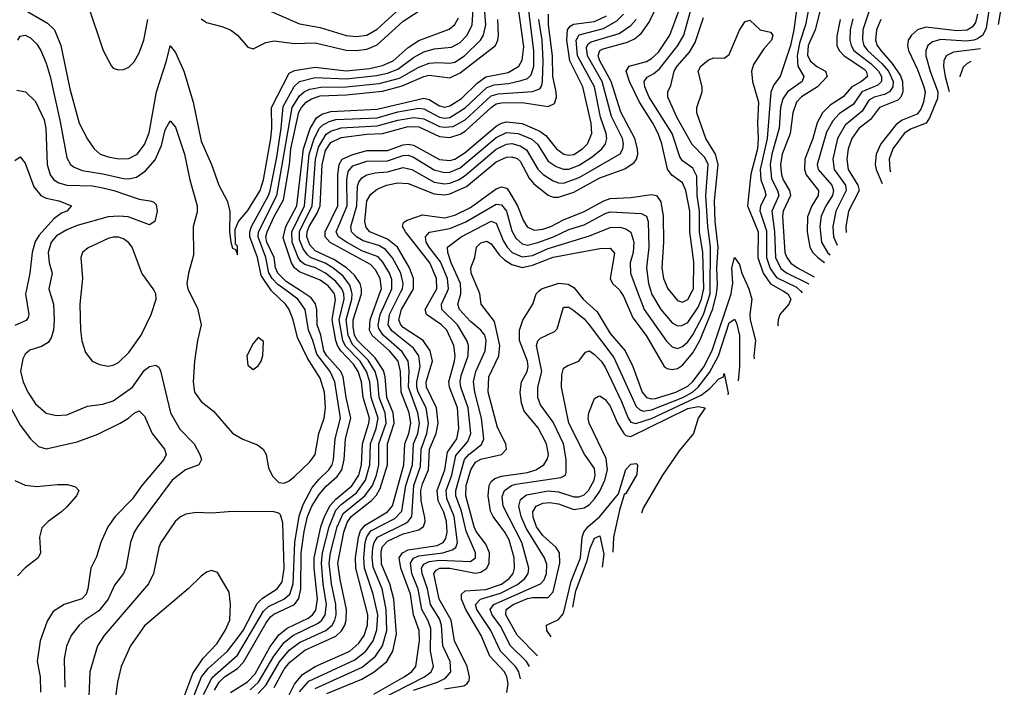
# Model space of a CAD drawing. Header units: inches. Extents: x 1308407 to 1441228, y 959628 to 1036311.
# Tile 701 of 729: x 1425448 to 1429253, y 998470 to 1001049. Entities that reach past the tile are written whole.
import ezdxf

# ---------------------------------------------------------------- set-up
doc = ezdxf.new("R2010")
doc.units = ezdxf.units.IN
doc.header["$MEASUREMENT"] = 0
doc.layers.add('B4020', color=7, linetype='Continuous')
doc.layers.add('B4929', color=7, linetype='Continuous')

msp = doc.modelspace()

# ---------------------------------------------------------------- linework, layer by layer
at = {"layer": 'B4020', "color": 5}
for points, elevation in [([(1428464.2, 1001195.8), (1428439.4, 1001010), (1428426.5, 1000950), (1428386.4, 1000830), (1428363, 1000797), (1428351, 1000769), (1428336.3, 1000590), (1428310.2, 1000470), (1428311.6, 1000430), (1428327.6, 1000390), (1428330.9, 1000370), (1428310.3, 1000330), (1428308.6, 1000311.4), (1428333.9, 1000233.9), (1428334.1, 1000130), (1428347.8, 1000087.8), (1428373.1, 1000053.1), (1428450, 1000016.2), (1428466.4, 1000000)], 2440), ([(1428511.5, 1001170), (1428484.7, 1001030), (1428462, 1000958), (1428453.1, 1000910), (1428455.3, 1000870), (1428478.2, 1000830), (1428472.2, 1000810), (1428415.3, 1000770), (1428397, 1000743), (1428388.5, 1000710), (1428382.6, 1000630), (1428354.4, 1000530), (1428348.4, 1000490), (1428354, 1000434), (1428376.8, 1000390), (1428381.2, 1000370), (1428354.8, 1000310), (1428365.5, 1000230), (1428369, 1000130), (1428390, 1000088.1), (1428411.3, 1000071.3), (1428494.7, 1000030), (1428496.9, 1000027.8)], 2460), ([(1428561.4, 1001170), (1428522.2, 1001010), (1428494.5, 1000950), (1428492, 1000912), (1428502.7, 1000890), (1428528.3, 1000868.3), (1428562.6, 1000850), (1428568.8, 1000830), (1428531.3, 1000790), (1428469.2, 1000750.8), (1428449.7, 1000730), (1428435.5, 1000690), (1428425.7, 1000610), (1428395, 1000530), (1428388, 1000490), (1428391.6, 1000450), (1428398.4, 1000430), (1428422.3, 1000390), (1428427.4, 1000370), (1428398.9, 1000310), (1428395.5, 1000290), (1428405.3, 1000150), (1428412.2, 1000130), (1428428.6, 1000108.6), (1428454.2, 1000090), (1428517.8, 1000056.4)], 2480), ([(1429206.5, 1001173.5), (1429183.3, 1001016.8), (1429169.4, 1000990), (1429150, 1000975.3), (1429134.8, 1000970), (1429106.9, 1000966.9), (1429007.8, 1000972.2), (1428975.7, 1000964.3), (1428957.5, 1000950), (1428949.7, 1000930), (1428949.7, 1000910), (1428966.3, 1000850), (1428996.1, 1000770), (1428995, 1000745), (1428963.8, 1000670), (1428950.7, 1000650), (1428890, 1000626.4), (1428865.7, 1000610), (1428822.2, 1000550), (1428808.2, 1000510), (1428810, 1000470), (1428813, 1000460.9)], 2640), ([(1429253, 1001170), (1429228.9, 1001030.6)], 2660), ([(1426422.8, 1000000), (1426421.4, 1000001.4), (1426381.4, 1000061.4), (1426366.6, 1000130), (1426337.2, 1000210), (1426337.1, 1000230), (1426343.6, 1000250), (1426410, 1000369.4), (1426416.2, 1000390), (1426442.3, 1000517.7), (1426459.2, 1000630), (1426466.4, 1000713.6), (1426508.9, 1000791.1), (1426530, 1000810), (1426590, 1000825.4), (1426710, 1000820.4), (1426827, 1000833), (1426870, 1000842.4), (1426910, 1000858.2), (1426970, 1000903), (1427010, 1000925.1), (1427050, 1000936.7), (1427116.5, 1000943.5), (1427150, 1000961), (1427177.9, 1000990), (1427197.2, 1001030), (1427204.9, 1001150)], 2760), ([(1426370, 1001103.2), (1426530, 1001033.7), (1426610, 1001019), (1426710, 1000988.2), (1426750, 1000984.4), (1426790, 1000988.9), (1426830, 1001012.8), (1426956.6, 1001130)], 2840), ([(1428089.4, 1000000), (1428091.4, 1000010), (1428087.6, 1000150), (1428074.7, 1000230), (1428075.3, 1000310), (1428066.2, 1000370), (1428064.3, 1000444.3), (1428050, 1000475.8), (1428010, 1000504.1), (1427999, 1000519), (1427969.2, 1000610), (1427880.8, 1000750), (1427863.8, 1000790), (1427860.9, 1000810), (1427873.3, 1000826.7), (1427899.2, 1000840.8), (1427920.1, 1000859.9), (1427990.9, 1000950), (1428014.3, 1000990), (1428053.6, 1001130)], 2460), ([(1425710.4, 1001110.4), (1425770.4, 1000930.4), (1425802.9, 1000870), (1425810, 1000861.8), (1425830, 1000855), (1425850, 1000857.1), (1425870, 1000866), (1425890, 1000885.8), (1425910, 1000920.6), (1425927.9, 1000970), (1425943.9, 1001050)], 2820), ([(1426150, 1001052.7), (1426170, 1001038.2), (1426230, 1001023.3), (1426263.2, 1001010), (1426290.3, 1000990), (1426330, 1000943), (1426350, 1000937), (1426399.3, 1000960.7), (1426431.9, 1000968.1), (1426510, 1000957.2), (1426590, 1000959.5), (1426710, 1000931.8), (1426750.1, 1000930.1), (1426790, 1000935), (1426830, 1000952.6), (1426930, 1001043.1), (1427010, 1001094.8)], 2820), ([(1426482, 1000000), (1426446.3, 1000026.3), (1426423.5, 1000050), (1426410.9, 1000070.9), (1426399.7, 1000130), (1426369.2, 1000210), (1426371.6, 1000230), (1426442.1, 1000370), (1426500.6, 1000710), (1426530, 1000755.1), (1426548.7, 1000771.3), (1426570, 1000780.4), (1426611.4, 1000788.6), (1426710, 1000790.3), (1426837.5, 1000802.5), (1426916.2, 1000823.8), (1426990, 1000866.1), (1427030, 1000881.4), (1427064.4, 1000884.4), (1427110, 1000881.1), (1427130, 1000885.6), (1427167.1, 1000910), (1427229, 1000970), (1427240.4, 1000990), (1427249.7, 1001030), (1427243.4, 1001110)], 2740), ([(1426656.5, 1000000), (1426640.6, 1000020.6), (1426610, 1000043.2), (1426530, 1000075.3), (1426510, 1000090), (1426498, 1000110), (1426466.7, 1000206.7), (1426476.3, 1000250), (1426519.6, 1000330), (1426545.2, 1000550), (1426570.7, 1000629.3), (1426595.6, 1000670), (1426616.3, 1000683.7), (1426650, 1000694.1), (1426830, 1000703.5), (1427010, 1000746.2), (1427030, 1000741.3), (1427070, 1000716), (1427090, 1000711.9), (1427110, 1000716.8), (1427155.4, 1000744.6), (1427215.9, 1000804.1), (1427250, 1000828.8), (1427335.3, 1000844.7), (1427377.2, 1000870), (1427390, 1000892.3), (1427395.9, 1000944.1), (1427373.2, 1001110)], 2680), ([(1426964.4, 1000000), (1426970.2, 1000010), (1426970.4, 1000050), (1426954.5, 1000090), (1426907.9, 1000170), (1426870, 1000201.7), (1426801.1, 1000230), (1426786.9, 1000246.9), (1426781.9, 1000270), (1426790.2, 1000350), (1426804.6, 1000375.3), (1426830, 1000394.6), (1426865.6, 1000410), (1426910, 1000419.5), (1426950, 1000416.3), (1427050, 1000377), (1427090, 1000372.6), (1427110, 1000375.9), (1427174.6, 1000405.4), (1427290, 1000499.6), (1427330, 1000518.4), (1427350, 1000519.9), (1427370, 1000513.3), (1427382.1, 1000502.1), (1427417, 1000437), (1427435.6, 1000415.6), (1427490, 1000370.8), (1427510, 1000363.2), (1427530, 1000363.1), (1427590, 1000382.8), (1427690, 1000438.9), (1427786.7, 1000473.3), (1427823.1, 1000496.9), (1427831.6, 1000510), (1427836.3, 1000530), (1427836.1, 1000550), (1427825.9, 1000590), (1427771.8, 1000691.8), (1427733.2, 1000810), (1427690.4, 1000890), (1427684.1, 1000910), (1427689.9, 1000930), (1427703.1, 1000936.9), (1427797.2, 1000962.8), (1427824.3, 1000975.7), (1427850, 1000996), (1427880.7, 1001039.3), (1427904.5, 1001090)], 2520), ([(1428046.4, 1000000), (1428051.7, 1000010), (1428053.7, 1000113.7), (1428038.4, 1000230), (1428037.5, 1000310), (1428022.5, 1000390), (1428010, 1000418.8), (1427968.8, 1000448.8), (1427951.9, 1000471.9), (1427929.1, 1000570), (1427914.9, 1000610), (1427894.8, 1000650), (1427843.5, 1000730), (1427805.3, 1000810), (1427791.9, 1000850), (1427803.6, 1000870), (1427870, 1000887.8), (1427890, 1000899.2), (1427916.1, 1000923.9), (1427960, 1000990), (1427997.3, 1001090)], 2480), ([(1425470, 1001085.7), (1425555.9, 1001035.9), (1425583.3, 1001010), (1425607.9, 1000950), (1425642.3, 1000782.3), (1425678.2, 1000650), (1425710, 1000588), (1425735.8, 1000550), (1425759.1, 1000530), (1425790, 1000519), (1425831.8, 1000511.8), (1425870, 1000513.6), (1425902, 1000530), (1425930, 1000567.5), (1425948, 1000612), (1425976.8, 1000770), (1426016, 1000890), (1426030, 1000948.7), (1426050, 1000922.4), (1426082, 1000850), (1426118.5, 1000730), (1426150, 1000579.6), (1426189.6, 1000490), (1426218.1, 1000410), (1426250.2, 1000349.8), (1426260.2, 1000310), (1426258.9, 1000230), (1426263.6, 1000190), (1426270, 1000166.8), (1426282, 1000162), (1426290, 1000141), (1426290, 1000174), (1426282, 1000182), (1426281.4, 1000238.6), (1426294.2, 1000270), (1426330, 1000312), (1426378.1, 1000390), (1426390, 1000430.2), (1426418.8, 1000590), (1426423.2, 1000630), (1426421.4, 1000710), (1426490, 1000842.5), (1426510, 1000852.8), (1426590, 1000865.8), (1426710, 1000851.4), (1426799.4, 1000860.6), (1426850, 1000871.8), (1426890.9, 1000890), (1426950, 1000942), (1426990, 1000969.2), (1427107.6, 1001012.4), (1427129.7, 1001030.3), (1427143.8, 1001056.2)], 2780), ([(1426696.9, 1000000), (1426693, 1000010), (1426670, 1000038.3), (1426630.1, 1000070.1), (1426591.7, 1000090), (1426550, 1000103.9), (1426534.9, 1000114.9), (1426524.7, 1000130), (1426501.8, 1000190), (1426499.5, 1000230), (1426548.7, 1000330), (1426567.3, 1000530), (1426586.9, 1000593.1), (1426606.8, 1000630), (1426618.4, 1000641.6), (1426643.9, 1000656.1), (1426670, 1000663.1), (1426830, 1000670), (1426910, 1000693.2), (1426990, 1000707.2), (1427010, 1000705.5), (1427070, 1000672.9), (1427090, 1000668.8), (1427110, 1000671.5), (1427170, 1000708.4), (1427253.2, 1000786.8), (1427282.3, 1000797.7), (1427337.5, 1000802.5), (1427386.1, 1000813.9), (1427410, 1000822.5), (1427424.3, 1000835.7), (1427434.6, 1000870), (1427434.4, 1000930), (1427416.2, 1001083.8)], 2660), ([(1426769.3, 1000000), (1426769.6, 1000010), (1426763.9, 1000030), (1426742, 1000062), (1426710.7, 1000090), (1426662.2, 1000122.2), (1426590, 1000155.7), (1426570, 1000179.4), (1426558.2, 1000210), (1426559.3, 1000230), (1426567.4, 1000250), (1426598.1, 1000301.9), (1426608.9, 1000330), (1426616.8, 1000490), (1426630, 1000544.4), (1426650, 1000574.4), (1426690, 1000594.2), (1426790, 1000607.5), (1426850, 1000610.2), (1426950, 1000636.6), (1426990, 1000635.4), (1427070, 1000597.8), (1427110, 1000594.6), (1427150, 1000606.8), (1427170, 1000619.2), (1427270, 1000710.3), (1427290, 1000723.6), (1427310, 1000728.6), (1427390, 1000729), (1427490, 1000713.5), (1427514.9, 1000725.1), (1427522.6, 1000750), (1427521.5, 1000770), (1427508.2, 1000830), (1427506.7, 1000910), (1427491.5, 1001030), (1427492.1, 1001070)], 2620), ([(1426842.3, 1000000), (1426845.9, 1000010), (1426841.5, 1000050), (1426823.2, 1000083.2), (1426804.1, 1000104.1), (1426648.4, 1000188.4), (1426629.1, 1000210), (1426629.2, 1000230), (1426677.2, 1000330), (1426677, 1000450), (1426682.3, 1000490), (1426694.6, 1000510), (1426732.3, 1000527.7), (1426790, 1000543.3), (1426870, 1000544), (1426930, 1000565.6), (1426950, 1000567.8), (1426970, 1000564.1), (1427070, 1000509.3), (1427110, 1000505), (1427130, 1000510.7), (1427170, 1000536.1), (1427290, 1000638.5), (1427310, 1000650), (1427330, 1000654.6), (1427390, 1000647.9), (1427458.8, 1000618.8), (1427481.3, 1000601.3), (1427522.2, 1000550), (1427550.3, 1000530.3), (1427570, 1000525.6), (1427590, 1000528.9), (1427623.5, 1000550), (1427642.2, 1000570), (1427659.5, 1000610), (1427656.7, 1000650), (1427624.5, 1000790), (1427574.4, 1000890), (1427562.5, 1000970), (1427565.7, 1001010), (1427575.6, 1001024.4), (1427588.4, 1001031.6), (1427670, 1001042.1), (1427715.4, 1001064.6)], 2580), ([(1426882, 1000000), (1426886.5, 1000010), (1426886, 1000046), (1426877.2, 1000070), (1426851.9, 1000111.9), (1426832.9, 1000132.8), (1426770, 1000156.7), (1426710.9, 1000190), (1426680.5, 1000210), (1426671.7, 1000230), (1426714, 1000330), (1426712.2, 1000430), (1426717.4, 1000462.6), (1426735.2, 1000484.8), (1426790, 1000503.3), (1426870, 1000504.3), (1426930, 1000525.1), (1426950, 1000525.6), (1426970, 1000518.6), (1427050, 1000469.1), (1427090, 1000458.4), (1427110, 1000459.8), (1427150, 1000477.5), (1427290, 1000594.7), (1427330, 1000613.6), (1427374.2, 1000610), (1427427.7, 1000587.7), (1427448.8, 1000568.8), (1427490, 1000503.2), (1427521.5, 1000481.5), (1427550, 1000471.2), (1427570, 1000471.3), (1427610, 1000487.2), (1427661, 1000519), (1427698, 1000550), (1427712.1, 1000570), (1427716.9, 1000590), (1427714.2, 1000610), (1427692.8, 1000672.8), (1427669.8, 1000790), (1427604.2, 1000910), (1427598.7, 1000970), (1427610, 1000991.1), (1427704.6, 1001015.4), (1427755.4, 1001044.5), (1427781.3, 1001070)], 2560), ([(1428116.6, 1000000), (1428117.9, 1000170), (1428106.8, 1000250), (1428100, 1000370), (1428109.2, 1000489.3), (1428096.3, 1000516.3), (1428047.1, 1000567.1), (1427989, 1000670), (1427952.7, 1000750), (1427952.5, 1000770), (1427964.6, 1000795.4), (1427977.9, 1000850), (1427988.3, 1000870), (1428036.1, 1000923.9), (1428058.7, 1000961.2), (1428090, 1001057.8)], 2440), ([(1428668, 1001052), (1428657.9, 1001010), (1428656.2, 1000970), (1428660.8, 1000950), (1428671.9, 1000930), (1428738.6, 1000878.6), (1428767, 1000850), (1428778, 1000830), (1428777.8, 1000810), (1428763.7, 1000796.3), (1428702, 1000770), (1428670, 1000723), (1428614.8, 1000685.2), (1428590, 1000658.9), (1428565.9, 1000614.1), (1428529.5, 1000490), (1428533.9, 1000470), (1428585.9, 1000410), (1428593.3, 1000390), (1428588.6, 1000370), (1428562.7, 1000330), (1428545.4, 1000290), (1428539.7, 1000250), (1428546.2, 1000190), (1428569.5, 1000150), (1428579.8, 1000141.4)], 2540), ([(1428732.3, 1001087.7), (1428706.4, 1001010), (1428704.7, 1000970), (1428710.3, 1000950), (1428724.7, 1000930), (1428780.3, 1000880.3), (1428805.4, 1000850), (1428823.2, 1000810), (1428822.3, 1000790), (1428809.6, 1000770), (1428790, 1000760.2), (1428749.9, 1000750.1), (1428730, 1000738), (1428704, 1000696), (1428638.6, 1000641.4), (1428608.7, 1000590), (1428590.4, 1000510), (1428595.7, 1000470), (1428638.8, 1000410), (1428642.5, 1000390), (1428602, 1000310), (1428589.8, 1000250), (1428593.1, 1000210), (1428606.6, 1000178.1)], 2560), ([(1429149.8, 1001070), (1429141.4, 1001038.6), (1429130, 1001021.2), (1429110, 1001008.6), (1429070, 1001006.6), (1428950, 1001021), (1428917.8, 1001010), (1428894, 1000990), (1428881.6, 1000970), (1428878.5, 1000950), (1428882.9, 1000930), (1428917.3, 1000857.3), (1428941.8, 1000790), (1428946.9, 1000770), (1428940.3, 1000730), (1428930, 1000703.1), (1428915.7, 1000684.3), (1428858.6, 1000661.4), (1428835.3, 1000644.7), (1428775.5, 1000570), (1428758.1, 1000530), (1428754.3, 1000490), (1428758.1, 1000470), (1428780.6, 1000416.4)], 2620), ([(1426536.5, 1000000), (1426478.1, 1000038.1), (1426445.2, 1000070), (1426436.7, 1000090), (1426431.6, 1000130), (1426403.6, 1000190), (1426400, 1000210), (1426404.7, 1000230), (1426431.6, 1000288.4), (1426467.1, 1000352.9), (1426490.3, 1000489.7), (1426496.1, 1000550), (1426527.5, 1000692.5), (1426536.6, 1000710), (1426554.8, 1000730), (1426576.3, 1000743.7), (1426610, 1000754.7), (1426710, 1000759.2), (1426850, 1000772.8), (1426926.6, 1000793.4), (1427010, 1000830.3), (1427030, 1000835), (1427110, 1000824), (1427150, 1000844.4), (1427287, 1000950), (1427296.4, 1000970), (1427298.3, 1000990), (1427296.3, 1001050)], 2720), ([(1426730.6, 1000000), (1426723.8, 1000023.8), (1426697.8, 1000057.8), (1426658.6, 1000090), (1426628.1, 1000108.1), (1426572.4, 1000130), (1426560.2, 1000140.2), (1426544.1, 1000164.1), (1426530, 1000199.3), (1426529, 1000231), (1426578.2, 1000330), (1426591, 1000509), (1426602.9, 1000557.1), (1426633, 1000607), (1426650, 1000619), (1426690, 1000631.5), (1426830, 1000638.9), (1426910, 1000661.3), (1426970.9, 1000670.9), (1427010, 1000665.9), (1427070, 1000636.9), (1427090, 1000633.4), (1427122.9, 1000637.1), (1427170, 1000662.9), (1427270, 1000754.8), (1427297.1, 1000762.9), (1427430, 1000771.6), (1427457.8, 1000782.2), (1427465.4, 1000794.6), (1427468.3, 1000811.7), (1427470.9, 1000890), (1427466.6, 1000970), (1427454.8, 1001050)], 2640), ([(1426922.2, 1000000), (1426927.3, 1000010), (1426930.2, 1000030), (1426921.4, 1000070), (1426888.8, 1000128.8), (1426861.3, 1000161.3), (1426836.3, 1000176.3), (1426775, 1000195), (1426749.9, 1000210), (1426730.3, 1000230), (1426727.7, 1000250), (1426750.7, 1000330), (1426753.4, 1000406.6), (1426758.2, 1000421.8), (1426770, 1000438.8), (1426790, 1000450.4), (1426822.1, 1000457.9), (1426870, 1000461.6), (1426930, 1000477.6), (1426963.1, 1000470), (1427050, 1000421.4), (1427090, 1000414.9), (1427110, 1000417.1), (1427144, 1000430), (1427170, 1000446.9), (1427290, 1000548.8), (1427330, 1000568.8), (1427350, 1000570.3), (1427381.6, 1000561.6), (1427406.5, 1000546.5), (1427450, 1000471.3), (1427471, 1000451), (1427510, 1000426.3), (1427530, 1000418.8), (1427550, 1000417.7), (1427610, 1000440), (1427768.4, 1000531.6), (1427779.1, 1000550), (1427781.7, 1000570), (1427777.6, 1000590), (1427735, 1000675), (1427698.7, 1000810), (1427642, 1000910), (1427638.5, 1000941.5), (1427644.6, 1000955.4), (1427656.4, 1000963.6), (1427764.1, 1000995.9), (1427810, 1001027), (1427830.5, 1001050)], 2540), ([(1428142, 1000000), (1428144.4, 1000024.4), (1428142.2, 1000090), (1428147.4, 1000170), (1428135.4, 1000270), (1428132.5, 1000350), (1428147.9, 1000490), (1428137.2, 1000530), (1428099.4, 1000590), (1428065.3, 1000690), (1428064.9, 1000710), (1428085, 1000770), (1428084.9, 1000790), (1428070.5, 1000850), (1428080.5, 1000870), (1428110, 1000894.8), (1428130, 1000901.6), (1428170, 1000900.8), (1428190, 1000914.3), (1428230, 1001008.9), (1428250, 1001041.1), (1428270, 1001048), (1428310, 1001010.4), (1428350, 1001000.7), (1428359.1, 1000990), (1428353.1, 1000970), (1428323.3, 1000936.7), (1428283.7, 1000876.3), (1428276.6, 1000850), (1428280.3, 1000810), (1428303.7, 1000730), (1428299.5, 1000650), (1428302.4, 1000590), (1428298.7, 1000550), (1428272.9, 1000452.9), (1428260.3, 1000330), (1428302.4, 1000230), (1428301.2, 1000130), (1428320.8, 1000070), (1428349.2, 1000029.2), (1428399.6, 1000000)], 2420), ([(1428619.1, 1001050), (1428606.1, 1000986.1), (1428605.5, 1000950), (1428614.2, 1000930), (1428633.8, 1000910), (1428710, 1000859.9), (1428719.7, 1000850), (1428724.1, 1000830), (1428700.5, 1000810), (1428664.1, 1000790), (1428630, 1000750.6), (1428580.4, 1000719.5), (1428550.8, 1000689.2), (1428529.7, 1000650.3), (1428512.8, 1000590), (1428481.9, 1000510), (1428480.4, 1000470), (1428486.8, 1000450), (1428534.5, 1000390), (1428533.2, 1000370), (1428509.8, 1000330), (1428492.6, 1000287.4), (1428491.3, 1000230), (1428502.1, 1000170), (1428513.2, 1000150), (1428532.2, 1000130), (1428558.1, 1000111.6)], 2520), ([(1428776, 1001050), (1428758.5, 1001010), (1428755.3, 1000970), (1428761.7, 1000950), (1428775.4, 1000930), (1428820.1, 1000880.1), (1428852.3, 1000832.3), (1428860.2, 1000810), (1428860.6, 1000770), (1428853.1, 1000750), (1428841.2, 1000738.8), (1428770.6, 1000709.4), (1428736.2, 1000663.8), (1428690.6, 1000629.4), (1428663.2, 1000590), (1428649.6, 1000550), (1428643.9, 1000510), (1428649.3, 1000470), (1428687.6, 1000410), (1428691.6, 1000390), (1428651.3, 1000310), (1428641.1, 1000250), (1428642.5, 1000227.3)], 2580), ([(1425440.5, 1000970), (1425450, 1000985.2), (1425470, 1000989.4), (1425490, 1000979), (1425514.9, 1000954.9), (1425530.1, 1000930.1), (1425550, 1000881.3), (1425565.5, 1000830), (1425604.9, 1000655.1), (1425630, 1000515.3), (1425644.8, 1000490), (1425659.2, 1000479.2), (1425690, 1000466.3), (1425770, 1000454.2), (1425850, 1000435.1), (1425870, 1000434.1), (1425899.7, 1000440.3), (1425935, 1000465), (1425971.9, 1000508.1), (1425996.5, 1000563.5), (1426010, 1000623.1), (1426030, 1000658.9), (1426050, 1000633.7), (1426084.9, 1000530), (1426106.2, 1000430), (1426134.3, 1000330), (1426134.1, 1000305.9), (1426118.7, 1000250), (1426120.4, 1000139.6), (1426100.2, 1000070), (1426094.3, 1000030), (1426097.4, 1000010), (1426102.4, 1000000)], 2760), ([(1429160.4, 1000936.8), (1429056.6, 1000923.4), (1429028.6, 1000910), (1429019.5, 1000890), (1429018.3, 1000870), (1429024.2, 1000830), (1429040.2, 1000772.1)], 2660), ([(1429124.2, 1000887.2), (1429110, 1000880.3), (1429094.1, 1000865.9), (1429081.4, 1000830), (1429081.5, 1000828.7)], 2680), ([(1425437.3, 1000777.3), (1425470.6, 1000770.6), (1425510, 1000732.9), (1425542.4, 1000662.4), (1425549.7, 1000630), (1425554.8, 1000490), (1425566.4, 1000450), (1425580.7, 1000430), (1425599.2, 1000419.2), (1425630.6, 1000410.6), (1425730, 1000407.1), (1425770, 1000400.1), (1425812.2, 1000390), (1425910, 1000355.5), (1425951.3, 1000350), (1425965.5, 1000345.5), (1425975.6, 1000335.6), (1425979.5, 1000310), (1425970.2, 1000269.8), (1425950, 1000256.4), (1425867.7, 1000287.7), (1425830.8, 1000290.8), (1425790, 1000287.6), (1425670, 1000253.5), (1425630, 1000237.7), (1425590, 1000213.7), (1425570.5, 1000190), (1425558.8, 1000150), (1425562.3, 1000110), (1425573.2, 1000070), (1425560.9, 1000010), (1425563.9, 1000000)], 2740), ([(1425430, 1000504.9), (1425450, 1000518.9), (1425470, 1000494.6), (1425503.5, 1000403.5), (1425529.5, 1000370), (1425550, 1000360.1), (1425599.3, 1000350), (1425648.5, 1000330), (1425630.3, 1000310), (1425610, 1000301.9), (1425580.6, 1000279.4), (1425523.1, 1000216.9), (1425508.1, 1000191.9), (1425496.3, 1000150), (1425488.1, 1000070), (1425473.1, 1000000)], 2720), ([(1427054.8, 1000000), (1427060.4, 1000010), (1427059.5, 1000050), (1427032.8, 1000110), (1426938.9, 1000230), (1426927.5, 1000250), (1426930, 1000260.3), (1426932.9, 1000267.1), (1426945.5, 1000274.5), (1427004.3, 1000295.7), (1427090, 1000283.6), (1427130, 1000293.6), (1427190, 1000323.5), (1427290, 1000395.4), (1427310, 1000403.7), (1427330, 1000399), (1427336.6, 1000390), (1427371.9, 1000330), (1427394.3, 1000274.3), (1427409.4, 1000249.4), (1427436.7, 1000236.7), (1427470, 1000240.3), (1427500.5, 1000250), (1427550, 1000275.9), (1427630, 1000307.7), (1427705.2, 1000350), (1427730, 1000358.1), (1427810, 1000362.8), (1427890, 1000373.9), (1427908.5, 1000370), (1427925.9, 1000345.9), (1427935.2, 1000290), (1427936.5, 1000190), (1427930.1, 1000090), (1427936.1, 1000050), (1427952.5, 1000010), (1427960.7, 1000000)], 2480), ([(1427101, 1000000), (1427105.7, 1000010), (1427101.9, 1000050), (1427074.4, 1000114.4), (1427030.2, 1000170), (1427019.6, 1000190), (1427015.8, 1000210), (1427032.2, 1000227.8), (1427110, 1000242.3), (1427171.7, 1000268.3), (1427290, 1000336.1), (1427310, 1000334.1), (1427329.4, 1000310), (1427350, 1000233.4), (1427365.5, 1000205.5), (1427390, 1000183.6), (1427410, 1000178.8), (1427450, 1000187.9), (1427511.4, 1000210), (1427570, 1000238.2), (1427630, 1000257), (1427710, 1000300.2), (1427730, 1000306.7), (1427850, 1000301.1), (1427870, 1000290.1), (1427876.7, 1000270), (1427878.8, 1000170), (1427870.7, 1000090), (1427878.2, 1000030), (1427886.7, 1000000)], 2460), ([(1427152.7, 1000000), (1427152.1, 1000030), (1427115, 1000110), (1427102.5, 1000150), (1427101.7, 1000170), (1427153.6, 1000210), (1427270, 1000270.4), (1427290, 1000263.6), (1427316, 1000196), (1427332.1, 1000170), (1427351.7, 1000150), (1427390, 1000133), (1427430, 1000138.8), (1427490, 1000165), (1427650, 1000214.5), (1427730, 1000245.9), (1427767.7, 1000247.7), (1427790, 1000241.3), (1427810, 1000227.8), (1427821.3, 1000190), (1427818.7, 1000150), (1427806.7, 1000110), (1427808.3, 1000070), (1427834.7, 1000000)], 2440), ([(1425969, 1000000), (1425963.7, 1000010), (1425920.7, 1000070), (1425882.7, 1000170), (1425870, 1000187.1), (1425850, 1000202), (1425830, 1000208.7), (1425810, 1000209.3), (1425790, 1000204.3), (1425712.3, 1000167.7), (1425690.8, 1000149.2), (1425685.1, 1000130), (1425691.2, 1000048.8), (1425686, 1000000)], 2760), ([(1427222.5, 1000000), (1427192.6, 1000070), (1427191.7, 1000090), (1427206.8, 1000130), (1427213.6, 1000170), (1427230, 1000187.8), (1427253.5, 1000193.5), (1427270, 1000183.3), (1427301.2, 1000141.2), (1427322.1, 1000122.1), (1427350, 1000103.3), (1427390, 1000092.4), (1427430, 1000100.9), (1427510, 1000131.7), (1427690, 1000165.3), (1427730, 1000167), (1427746.9, 1000146.9), (1427730.1, 1000050), (1427739.2, 1000030), (1427765.4, 1000005.4), (1427769.1, 1000000)], 2420), ([(1428198.7, 1000000), (1428203.9, 1000030), (1428200.4, 1000090), (1428210, 1000130.4), (1428230, 1000103.6), (1428238.3, 1000070), (1428266, 1000010), (1428268.8, 1000000)], 2380), ([(1427454, 1000000), (1427464.1, 1000010), (1427531.6, 1000031.6), (1427567.9, 1000027.8), (1427590, 1000014.7), (1427601.5, 1000000)], 2380)]:
    msp.add_lwpolyline(points, dxfattribs=dict(at, elevation=elevation))
at = {"layer": 'B4929', "color": 5}
for points, elevation in [([(1425473.1, 1000000), (1425470.9, 999990), (1425484.1, 999910), (1425480.9, 999899), (1425473.2, 999886.8), (1425430, 999868.2)], 2720), ([(1425563.9, 1000000), (1425578.7, 999950), (1425582, 999890), (1425578.7, 999850), (1425570, 999819.7), (1425558.2, 999801.8), (1425532.9, 999787.1), (1425487, 999773), (1425470, 999757.3), (1425461, 999739), (1425451.8, 999690), (1425462.2, 999650), (1425480.1, 999610), (1425510, 999565.4), (1425550, 999528.6), (1425590, 999519.7), (1425630, 999522.2), (1425710, 999556.8), (1425770, 999563.5), (1425810, 999577.4), (1425883.8, 999630), (1425930, 999695.7), (1425950, 999709.4), (1425974.5, 999714.5), (1425986.5, 999706.5), (1425992.8, 999692.8), (1426030.6, 999530), (1426067, 999467), (1426122.1, 999410), (1426144.8, 999370), (1426150.2, 999350), (1426140.3, 999330), (1426089, 999310), (1426037.2, 999270), (1425906.3, 999093.7), (1425890.8, 999069.2), (1425875.9, 999030), (1425858.3, 998930), (1425849.5, 998910), (1425815, 998865), (1425790.1, 998810), (1425754.3, 998765.7), (1425700.1, 998730), (1425677.9, 998710), (1425647.7, 998670), (1425629.3, 998629.3), (1425619.7, 998580.3), (1425623.1, 998470)], 2740), ([(1425686, 1000000), (1425680.7, 999950), (1425683.5, 999850), (1425689, 999809), (1425703.1, 999763.1), (1425728.7, 999730), (1425756.6, 999716.6), (1425790, 999711), (1425810, 999714.8), (1425830, 999725.5), (1425870, 999763.2), (1425918.1, 999830), (1425956.1, 999910), (1425975.8, 999970), (1425974.2, 999990), (1425969, 1000000)], 2760), ([(1426102.4, 1000000), (1426134.9, 999934.9), (1426149.3, 999870), (1426135, 999810), (1426124.3, 999730), (1426118.9, 999650), (1426124.2, 999610), (1426150, 999574), (1426196.8, 999536.8), (1426270, 999451.3), (1426310, 999429.2), (1426366.8, 999406.8), (1426388.7, 999390), (1426400.3, 999370), (1426410, 999318), (1426425.5, 999285.5), (1426450, 999261), (1426470, 999258.8), (1426490, 999267.7), (1426510, 999284.9), (1426570, 999341.3), (1426590, 999368.9), (1426603.9, 999450), (1426624.7, 999510), (1426629.9, 999550.1), (1426626.4, 999610), (1426610, 999664.2), (1426561, 999741), (1426521.7, 999821.7), (1426505.2, 999890), (1426489.9, 999930), (1426475.3, 999950), (1426422.8, 1000000)], 2760), ([(1426157.9, 998442.2), (1426192.1, 998507.9), (1426290, 998594.8), (1426390, 998763.7), (1426410, 998781.9), (1426469.6, 998810.4), (1426492, 998830), (1426504.7, 998870), (1426511.1, 999028.9), (1426528.2, 999131.8), (1426543.3, 999176.6), (1426578.7, 999241.3), (1426605.5, 999274.5), (1426643.4, 999310), (1426655.4, 999330), (1426660.9, 999350), (1426666.8, 999430), (1426687.5, 999510), (1426665.9, 999650), (1426647.6, 999690), (1426596.5, 999756.5), (1426581.4, 999810), (1426563.7, 999850), (1426550.9, 999930), (1426522.7, 999970), (1426482, 1000000)], 2740), ([(1426200.8, 998459.2), (1426219.5, 998490), (1426239.4, 998510), (1426290, 998543.1), (1426313.3, 998566.7), (1426400.7, 998719.3), (1426418, 998742), (1426430, 998752.1), (1426509.6, 998790), (1426527.5, 998812.5), (1426535.2, 998850), (1426536.2, 998990), (1426547.7, 999072.3), (1426561, 999130), (1426577.2, 999170), (1426604.9, 999215.1), (1426632.4, 999247.6), (1426675.3, 999284.7), (1426693, 999310), (1426702.6, 999350), (1426707.6, 999430), (1426728.4, 999510), (1426710.1, 999590), (1426698.2, 999670), (1426689, 999690), (1426635.1, 999750), (1426623.3, 999770), (1426612.1, 999830), (1426597.5, 999870), (1426596.1, 999930), (1426591.5, 999951.5), (1426574.9, 999974.9), (1426536.5, 1000000)], 2720), ([(1426263.2, 998450), (1426329.1, 998490.9), (1426358, 998522), (1426415.1, 998624.9), (1426450, 998672.7), (1426481.4, 998698.6), (1426562.9, 998737.1), (1426579.8, 998750), (1426592.6, 998767.4), (1426599.5, 998810), (1426586.5, 998930), (1426586.6, 998970), (1426612, 999090), (1426625.8, 999130), (1426648, 999172), (1426670, 999197.4), (1426732.2, 999247.8), (1426758.8, 999290), (1426769.1, 999330), (1426772.7, 999410), (1426797.8, 999490), (1426799.4, 999510), (1426775.5, 999590), (1426769.1, 999650), (1426756.8, 999690), (1426738.7, 999718.7), (1426689.8, 999770), (1426676.6, 999790), (1426670.5, 999810), (1426656, 999890), (1426668.6, 999968.6), (1426664.2, 999990), (1426656.5, 1000000)], 2680), ([(1426339.4, 998460.6), (1426371.1, 998490), (1426430, 998590), (1426470, 998643.5), (1426504.1, 998670), (1426601.8, 998718.2), (1426616.1, 998730), (1426628.6, 998750), (1426634.2, 998790), (1426621, 998870), (1426613.9, 998950), (1426617.9, 998990), (1426643.6, 999090), (1426670, 999153.8), (1426690, 999176), (1426750, 999220.9), (1426784.9, 999270), (1426801.4, 999330), (1426804.4, 999410), (1426826.3, 999470), (1426833, 999510), (1426806.5, 999590), (1426801.7, 999650), (1426788.5, 999690), (1426764, 999730), (1426707.8, 999787.8), (1426697.3, 999810), (1426683.2, 999890), (1426701.9, 999970), (1426700.8, 999990), (1426696.9, 1000000)], 2660), ([(1426370, 998446.3), (1426400.6, 998479.4), (1426451.9, 998568.1), (1426490, 998614.1), (1426530, 998643.7), (1426631.7, 998690), (1426655.1, 998710), (1426666.2, 998730), (1426670.8, 998750), (1426669.8, 998790), (1426652.9, 998870), (1426644.4, 998950), (1426649.8, 998990), (1426675.2, 999090), (1426698.8, 999141.2), (1426781.7, 999210), (1426811, 999250), (1426827.2, 999290), (1426835.8, 999330), (1426836.1, 999410), (1426863.9, 999490), (1426860.8, 999530), (1426836.7, 999590), (1426832.3, 999652.3), (1426821.6, 999690), (1426794.2, 999734.3), (1426734.1, 999794.1), (1426717.3, 999830), (1426709.5, 999890), (1426732.2, 999970), (1426733.4, 999990), (1426730.6, 1000000)], 2640), ([(1426431, 998469), (1426470, 998539.5), (1426492.5, 998567.5), (1426550, 998613.6), (1426670, 998667.7), (1426692.3, 998687.7), (1426705.1, 998710), (1426710.4, 998730), (1426710.5, 998770), (1426686, 998886), (1426678, 998950), (1426701.3, 999070), (1426713.3, 999106.7), (1426729.2, 999130), (1426808, 999192), (1426827.1, 999212.9), (1426841.3, 999238.7), (1426869.2, 999330), (1426869.5, 999410), (1426895.5, 999490), (1426891, 999530), (1426866.5, 999590), (1426860.7, 999670), (1426853.7, 999693.7), (1426822.3, 999742.3), (1426753.2, 999810), (1426742.6, 999830), (1426736.6, 999863.4), (1426737.3, 999890), (1426769.1, 999990), (1426769.3, 1000000)], 2620), ([(1426463.3, 998390), (1426510, 998482.1), (1426540.8, 998519.2), (1426590, 998549.8), (1426723.6, 998610), (1426759.2, 998640.8), (1426779.3, 998670), (1426792.5, 998710), (1426793.2, 998750), (1426747.3, 998930), (1426746.1, 998970), (1426757.2, 999050), (1426765.7, 999074.3), (1426783.2, 999096.8), (1426870, 999148.5), (1426889.1, 999170.9), (1426933.3, 999330), (1426935.9, 999410), (1426952.2, 999450), (1426959.2, 999490), (1426953.4, 999530), (1426922.1, 999610), (1426920.1, 999690), (1426910.2, 999730), (1426877.8, 999770), (1426810, 999828.9), (1426799.8, 999850), (1426802.4, 999890), (1426842.3, 1000000)], 2580), ([(1426530, 998452.3), (1426565.9, 998494.1), (1426743.5, 998576.5), (1426785.4, 998610), (1426813.6, 998650), (1426828.3, 998691.7), (1426831.9, 998750), (1426814.6, 998830), (1426780.8, 998930), (1426778, 998970), (1426783.6, 999030), (1426789.2, 999050.8), (1426805.7, 999074.3), (1426897.6, 999122.4), (1426924.7, 999150), (1426940.1, 999250), (1426966.5, 999330), (1426970.3, 999410), (1426987.2, 999450), (1426993.4, 999490), (1426987.3, 999530), (1426950.1, 999630), (1426953.5, 999693.5), (1426949.8, 999730), (1426926.6, 999766.6), (1426852.5, 999830), (1426836.4, 999856.4), (1426834.1, 999870), (1426841.7, 999910), (1426882, 1000000)], 2560), ([(1426590, 998464.9), (1426772.2, 998547.8), (1426823.5, 998590), (1426850, 998630), (1426866.4, 998690), (1426863.9, 998770), (1426848.9, 998850), (1426814.1, 998934.1), (1426810.1, 998970), (1426812.7, 999010), (1426817.7, 999030), (1426831.1, 999050), (1426937.3, 999102.7), (1426949.6, 999110.4), (1426963.4, 999130), (1426971.1, 999250), (1426997.5, 999322.5), (1426999.1, 999390), (1427021.7, 999450), (1427028.5, 999490), (1427018.4, 999550), (1426988.2, 999610), (1426982.8, 999630), (1426982.4, 999650), (1426995.4, 999710), (1426990.5, 999750), (1426970, 999780.1), (1426886.7, 999846.7), (1426872.6, 999870), (1426877, 999910), (1426922.2, 1000000)], 2540), ([(1426634.5, 998445.5), (1426770, 998501.7), (1426818.1, 998530), (1426867.6, 998570), (1426890.7, 998609.3), (1426904.2, 998675.8), (1426893.9, 998810), (1426879.1, 998870), (1426845.8, 998945.8), (1426844.5, 998995.5), (1426850, 999013.7), (1426870, 999034.7), (1426930, 999062.8), (1426990, 999077.9), (1427008.4, 999091.6), (1427014.7, 999110), (1427014.1, 999125.9), (1427000.1, 999190), (1426998, 999230), (1427004.2, 999255.8), (1427028.1, 999310), (1427031.2, 999390), (1427057.7, 999450), (1427065.1, 999490), (1427058.8, 999550), (1427019.7, 999630), (1427019.1, 999650), (1427043, 999730), (1427035, 999770), (1427007, 999810), (1426930, 999860.2), (1426920.9, 999870), (1426913.2, 999890), (1426923.7, 999930), (1426964.4, 1000000)], 2520), ([(1426786, 998394), (1427013, 998510), (1427038.5, 998530), (1427047.4, 998550), (1427035.1, 998610), (1427036.8, 998696.8), (1427026.7, 998726.7), (1427002.8, 998770), (1426988.6, 998848.6), (1426963.9, 998910), (1426957.8, 998950), (1426970.6, 998969.4), (1426990, 998977.9), (1427082.9, 998990), (1427119.3, 999000.7), (1427134.1, 999010), (1427140.3, 999030), (1427127.7, 999130), (1427099.1, 999199.1), (1427096.6, 999230), (1427117.5, 999290), (1427134, 999366), (1427180.5, 999419.5), (1427191.1, 999450), (1427180.8, 999550), (1427153.5, 999630), (1427150.9, 999650), (1427154.5, 999674.5), (1427180.9, 999750), (1427182.6, 999790), (1427175.8, 999810), (1427140.4, 999870), (1427079.6, 999930), (1427077.8, 999950), (1427101, 1000000)], 2460), ([(1426816.1, 998443.9), (1426933.9, 998510), (1426962.7, 998530), (1426979.3, 998550), (1426992.9, 998650), (1426992.5, 998690), (1426969.5, 998749.5), (1426958.6, 998830), (1426920.8, 998930), (1426914.4, 998970), (1426927.3, 998990), (1426950, 999001.2), (1427061.7, 999018.3), (1427085.2, 999030), (1427095.4, 999044.6), (1427100.4, 999070), (1427097.8, 999110), (1427086.7, 999146.7), (1427065.5, 999190), (1427060.9, 999230), (1427091.7, 999310), (1427101.1, 999378.9), (1427137, 999430), (1427145.5, 999470), (1427139.7, 999550), (1427109, 999630), (1427106.4, 999650), (1427127.8, 999730), (1427130.4, 999750.4), (1427125.6, 999790), (1427098.3, 999850), (1427078.5, 999870), (1427020.6, 999910), (1427015.7, 999930), (1427054.8, 1000000)], 2480), ([(1426970, 998458.6), (1427062.6, 998490), (1427094.1, 998505.9), (1427114.3, 998530), (1427111.1, 998570), (1427082.9, 998630), (1427078.4, 998710), (1427070, 998734.9), (1427035.3, 998790), (1427024.6, 998850), (1427003, 998910), (1427001.1, 998930), (1427010, 998946.3), (1427030, 998956), (1427070, 998960.6), (1427190, 998956.1), (1427209.9, 998970.1), (1427209.1, 998990), (1427173.1, 999073.1), (1427155.5, 999150), (1427133.6, 999210), (1427133.3, 999230), (1427166.9, 999350), (1427183.8, 999370), (1427232.2, 999407.8), (1427241.5, 999430), (1427233.2, 999510), (1427207.3, 999610), (1427202.5, 999650), (1427210.8, 999690), (1427247.1, 999770), (1427251.4, 999810), (1427245.5, 999830), (1427230.4, 999850), (1427190, 999883.9), (1427147.3, 999930), (1427140.8, 999950), (1427152.9, 999990), (1427152.7, 1000000)], 2440), ([(1427090, 998464.1), (1427163.9, 998476.1), (1427176.7, 998483.3), (1427185, 998495), (1427187, 998510), (1427176.8, 998550), (1427128.9, 998650), (1427115, 998730), (1427068.6, 998810), (1427048.7, 998910), (1427057.6, 998922.4), (1427072, 998930), (1427110, 998929.9), (1427210, 998910.6), (1427230, 998914.6), (1427253.3, 998930), (1427262.8, 998950), (1427263.3, 998990), (1427250, 999022.9), (1427212.6, 999072.6), (1427204.5, 999090), (1427171.9, 999210), (1427174, 999250), (1427191.2, 999310), (1427210, 999340.1), (1427230, 999351.9), (1427310.6, 999370), (1427329.3, 999390), (1427326.5, 999410), (1427294.3, 999474.3), (1427259.1, 999610), (1427260.5, 999670), (1427300.1, 999750), (1427303.6, 999790), (1427282.7, 999882.7), (1427231.5, 999950), (1427226.8, 999990), (1427222.5, 1000000)], 2420), ([(1427331.2, 998450), (1427335.8, 998484.1), (1427331.1, 998511), (1427321.3, 998530), (1427265, 998590), (1427231.4, 998670), (1427172.1, 998770), (1427156, 998810), (1427155.5, 998830), (1427170, 998842.4), (1427250, 998847.9), (1427310, 998868.8), (1427340.1, 998890), (1427355, 998910), (1427360.9, 998930), (1427358.8, 998970), (1427339.3, 999039.3), (1427323.4, 999070), (1427277.3, 999130), (1427268.1, 999150), (1427258.2, 999210), (1427262.6, 999250), (1427270, 999264.7), (1427283.7, 999276.3), (1427310, 999285.3), (1427410, 999300.4), (1427442.4, 999310), (1427473.4, 999330), (1427487.6, 999352.4), (1427491.7, 999370), (1427483.8, 999410), (1427452.2, 999472.2), (1427397.3, 999537.3), (1427387.5, 999567.5), (1427382.4, 999610), (1427386.7, 999650), (1427408.9, 999690), (1427413.1, 999710), (1427410.2, 999730), (1427380, 999810), (1427379.3, 999850), (1427391.9, 999888.1), (1427431.1, 999950), (1427443.9, 999990), (1427454, 1000000)], 2380), ([(1427601.5, 1000000), (1427625.1, 999970), (1427680.3, 999920.3), (1427730, 999836.6), (1427788.5, 999770), (1427817, 999710), (1427853.3, 999610), (1427870, 999589.8), (1427890, 999583.9), (1427905.2, 999585.2), (1427984.1, 999610), (1428030, 999633.6), (1428050, 999651.2), (1428092.8, 999710), (1428125, 999775), (1428197, 999990), (1428198.7, 1000000)], 2380), ([(1427769.1, 1000000), (1427781.6, 999981.6), (1427817.9, 999897.9), (1427869.3, 999829.3), (1427938.9, 999710), (1427950, 999701.6), (1427970, 999697.7), (1427990, 999702.1), (1428010, 999714.3), (1428050, 999761.9), (1428076.6, 999810), (1428127.2, 999932.8), (1428141, 999990), (1428142, 1000000)], 2420), ([(1427834.7, 1000000), (1427861.1, 999930), (1427947, 999807), (1427970, 999785.2), (1427990, 999778.5), (1428010, 999786.1), (1428030, 999804.4), (1428050, 999831.6), (1428090, 999909.7), (1428116.5, 999990), (1428116.6, 1000000)], 2440), ([(1427886.7, 1000000), (1427889.5, 999990), (1427925.8, 999930), (1427970, 999877.8), (1427990, 999867), (1428007.5, 999867.5), (1428030, 999879.7), (1428070, 999938.2), (1428083.5, 999970), (1428089.4, 1000000)], 2460), ([(1427960.7, 1000000), (1427990, 999964.1), (1428010, 999958), (1428030, 999968.4), (1428046.4, 1000000)], 2480), ([(1428268.8, 1000000), (1428277.3, 999970), (1428269.2, 999910), (1428270.7, 999890), (1428291.5, 999810), (1428285.1, 999750), (1428285.8, 999738.5)], 2380), ([(1428399.6, 1000000), (1428416.9, 999990), (1428428.3, 999970), (1428420.1, 999950), (1428385.9, 999910), (1428378.5, 999890), (1428378.1, 999870), (1428379.1, 999866.4)], 2420), ([(1428466.4, 1000000), (1428472.4, 999994.1)], 2440), ([(1427384, 998503.2), (1427376.4, 998530), (1427363.8, 998550), (1427306.1, 998610), (1427269, 998690), (1427214.1, 998770), (1427210, 998790), (1427228.7, 998810), (1427306.1, 998833.9), (1427372.3, 998867.7), (1427400.1, 998890), (1427413.1, 998910), (1427415.3, 998930), (1427389.2, 999030), (1427315.9, 999170), (1427312.9, 999207.1), (1427321.1, 999230), (1427348.1, 999250), (1427365, 999255), (1427539.1, 999280.9), (1427556.8, 999290), (1427560.5, 999299.5), (1427560.3, 999350), (1427549.3, 999410), (1427510, 999494.1), (1427461.3, 999561.3), (1427450.3, 999590), (1427450.8, 999630), (1427466.1, 999690), (1427445.2, 999790), (1427450.8, 999809.2), (1427460.7, 999819.3), (1427514.8, 999845.2), (1427525.2, 999854.8), (1427550, 999938.5), (1427570, 999939.2), (1427590, 999925.4), (1427630, 999893.6), (1427649.2, 999870), (1427743.9, 999743.9), (1427830, 999554.5), (1427842.7, 999542.7), (1427857.3, 999537.3), (1427890, 999541.7), (1428010.2, 999590), (1428047.6, 999610), (1428070.4, 999629.6), (1428114, 999686), (1428148.4, 999750), (1428190, 999878), (1428210, 999892.1), (1428217.5, 999877.5), (1428229.8, 999829.8), (1428230.1, 999710), (1428224.4, 999654.5)], 2360), ([(1427418.4, 998550.3), (1427406.4, 998570), (1427345.4, 998630), (1427305.8, 998705.8), (1427273.5, 998750), (1427266.8, 998770), (1427279.9, 998790), (1427461.3, 998870), (1427474.8, 998885.2), (1427483.6, 998910), (1427484.6, 998944.6), (1427476.3, 998970), (1427405.4, 999085.4), (1427386.1, 999130), (1427377.6, 999170), (1427383.9, 999196.1), (1427406.2, 999213.8), (1427490, 999228.8), (1427530, 999225), (1427590, 999205.9), (1427610, 999205.3), (1427630, 999213.2), (1427646.8, 999230), (1427667.9, 999270), (1427672.3, 999290), (1427670, 999315.5), (1427631.3, 999371.3), (1427570.5, 999490), (1427541.5, 999630), (1427542.8, 999677.2), (1427550, 999702.6), (1427566.2, 999713.8), (1427608.3, 999730), (1427634.6, 999765.4), (1427650, 999769.4), (1427670, 999756.3), (1427694.7, 999730), (1427710, 999706.9), (1427773.6, 999573.6), (1427799, 999510), (1427810, 999493.9), (1427828.7, 999488.7), (1427890, 999508.3), (1428081.5, 999598.5), (1428115.1, 999624.9), (1428150, 999662.3), (1428168.4, 999670), (1428170, 999682), (1428185.9, 999605.9), (1428184.4, 999599.7)], 2340), ([(1427449, 998592.2), (1427370, 998671.3), (1427326.2, 998750), (1427328.6, 998770), (1427355, 998790), (1427410, 998812.9), (1427430, 998817.4), (1427490, 998817.5), (1427510, 998838.4), (1427535.3, 998950), (1427534.7, 998990), (1427521.6, 999010), (1427470, 999056.1), (1427445.5, 999090), (1427432.9, 999127.1), (1427431.6, 999148.4), (1427443.7, 999170), (1427470, 999181.2), (1427495.6, 999184.4), (1427530, 999178.8), (1427590, 999156.7), (1427630, 999163.4), (1427650, 999176.9), (1427670, 999198.4), (1427690, 999227.6), (1427709.9, 999269.9), (1427719.6, 999310), (1427714.1, 999354.1), (1427648.4, 999490), (1427644.6, 999510), (1427647.9, 999530), (1427670, 999586), (1427684.6, 999595.4), (1427690, 999596.3), (1427710, 999581.4), (1427730, 999556.6), (1427758.2, 999490), (1427782.2, 999450), (1427790, 999442.4), (1427810, 999438.8), (1428030, 999546.8), (1428070, 999554.8), (1428096.9, 999550), (1428070.3, 999509.7), (1428052.1, 999450), (1427996.4, 999383.6), (1427932, 999290), (1427857.9, 999162.1), (1427850.7, 999142.5)], 2320), ([(1425413.9, 999550), (1425450, 999482.2), (1425490, 999430.2), (1425520.8, 999400.8), (1425550, 999391.3), (1425670, 999418.1), (1425750, 999447.6), (1425837, 999490), (1425869.1, 999510), (1425890, 999529.3), (1425910, 999537.6), (1425930, 999517), (1425960.1, 999450), (1426008.3, 999390), (1426014.3, 999370), (1426005.3, 999350), (1425920.1, 999250), (1425882.7, 999197.3), (1425817.2, 999130), (1425788.9, 999090), (1425762.1, 999030), (1425745.4, 998974.6), (1425723.8, 998930), (1425712, 998850), (1425704.8, 998830), (1425688.4, 998811.6), (1425620.3, 998790), (1425577.6, 998762.4), (1425553.9, 998726.1), (1425528, 998650), (1425515.7, 998570), (1425527.4, 998510), (1425529.2, 998450.8)], 2720), ([(1427501.8, 998664.6), (1427485.6, 998690), (1427484, 998710), (1427530, 998731.7), (1427550, 998754.7), (1427579.5, 998880.5), (1427614.9, 998970), (1427621.3, 999050), (1427627.6, 999070), (1427643.5, 999090), (1427690.6, 999129.4), (1427762.7, 999217.3), (1427790, 999311.5), (1427810, 999332.6), (1427830, 999334.5), (1427835.2, 999330), (1427832.6, 999292.6), (1427790, 999218.2), (1427784.6, 999215.4), (1427766.2, 999153.8), (1427742.2, 999050), (1427740.8, 998992)], 2280), ([(1425429, 999269), (1425470, 999251), (1425513.6, 999246.4), (1425593.9, 999253.9), (1425632.9, 999252.9), (1425664.3, 999244.3), (1425677.4, 999230), (1425668.2, 999210), (1425630, 999167.4), (1425610, 999147.6), (1425557.7, 999110), (1425534.3, 999085.7), (1425524.4, 999050), (1425529, 998990), (1425519.8, 998970), (1425470, 998931.2), (1425439.5, 998900.5)], 2680), ([(1426116.5, 998423.5), (1426151.4, 998510), (1426176.9, 998543.1), (1426250.7, 998609.3), (1426290, 998660.1), (1426311.7, 998690), (1426365.6, 998794.4), (1426385.9, 998814.1), (1426443.7, 998850), (1426462.9, 998877.1), (1426470.4, 998929.6), (1426465.3, 999105.3), (1426455.9, 999135.9), (1426450, 999142.9), (1426430, 999147.8), (1426270, 999149), (1426190, 999142.3), (1426130, 999145), (1426090, 999138.8), (1426070, 999129), (1426049.4, 999110), (1425993.2, 999030), (1425985.5, 999010), (1425965.4, 998910), (1425945.8, 998870), (1425774.3, 998670), (1425749.3, 998630.7), (1425719.1, 998530), (1425712.5, 998370)], 2760), ([(1427585.7, 998779.5), (1427596.7, 998843.3), (1427641.3, 998958.7), (1427652.2, 999007.8), (1427670, 999046), (1427690, 999055.5), (1427704.9, 998984.9), (1427699, 998934.7)], 2260), ([(1426082.4, 998430), (1426117, 998523), (1426157.5, 998582.5), (1426210, 998637.5), (1426242.1, 998690), (1426259.8, 998730), (1426263.1, 998790), (1426257.7, 998837.7), (1426213, 998913), (1426190, 998920.9), (1426170, 998914.5), (1426150, 998899.5), (1426099.5, 998850), (1425930, 998707.2), (1425875.9, 998630), (1425840.4, 998550), (1425825.6, 998490), (1425798.8, 998290)], 2780)]:
    msp.add_lwpolyline(points, dxfattribs=dict(at, elevation=elevation))
at = {"layer": 'B4929', "color": 5, "elevation": 2780}
msp.add_lwpolyline([(1426370, 999822), (1426350, 999798), (1426326, 999750), (1426330, 999714), (1426350, 999698), (1426370, 999712), (1426382, 999730), (1426388.4, 999751.6), (1426390, 999806)], close=True, dxfattribs=at)

doc.saveas('drawing.dxf')
